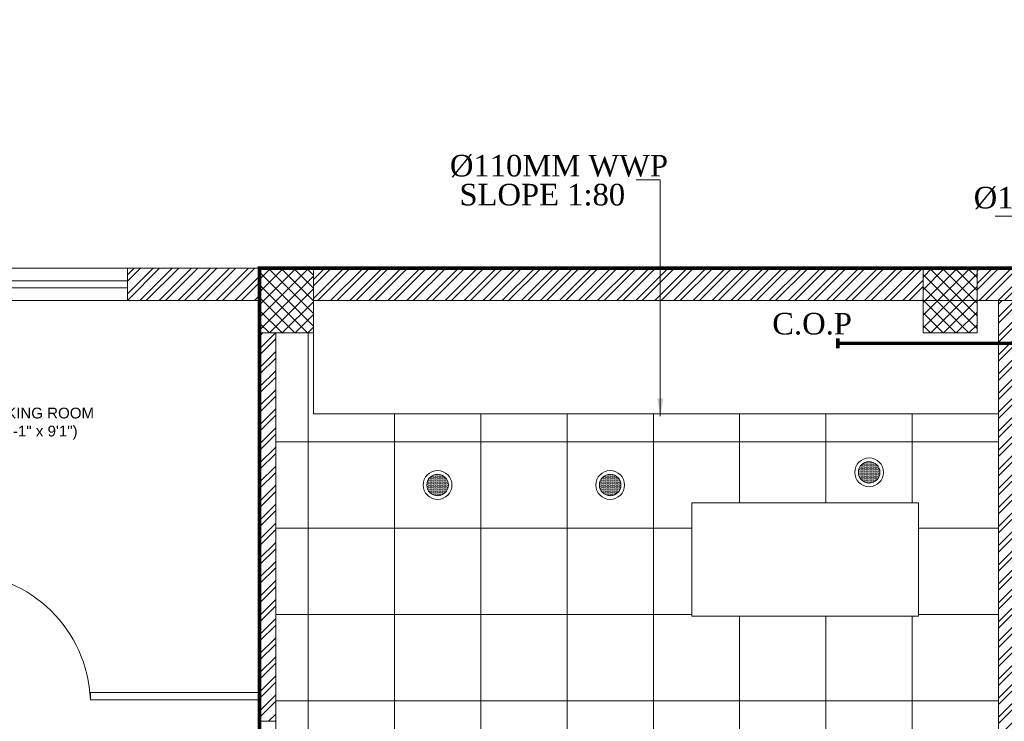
# Model space of a CAD drawing. Header units: inches. Extents: x 105152 to 158499, y 12149 to 30915.
# Tile 293 of 339: x 123472 to 123746, y 29367 to 29562. Entities that reach past the tile are written whole.
import ezdxf

# ---------------------------------------------------------------- set-up
doc = ezdxf.new("R2010")
doc.units = ezdxf.units.IN
doc.header["$MEASUREMENT"] = 0
for name, color, linetype, lineweight in [('FLOOR RAISE', 4, 'Continuous', 5), ('PD_ELEVATION_03', 80, 'Continuous', 25), ('PD_FIXTURE', 21, 'Continuous', 25), ('PP- 75DIA Soil Waste Sewer pipe', 90, 'Continuous', 9), ('PP-SPRINKLER PIPE', 1, 'Continuous', 0), ('PP-TEXT', 7, 'Continuous', 40)]:
    doc.layers.add(name, color=color, linetype=linetype, lineweight=lineweight)
doc.layers.add('PD_025_TEXT', color=61, linetype='Continuous')
doc.layers.add('PD_LIGHTING', color=23, linetype='Continuous')
doc.layers.add('PD_BASE', color=8, linetype='Continuous', transparency=0.5)
doc.styles.add('Arial', font='GOTHIC.TTF')
doc.styles.add('style1', font='arial.ttf', dxfattribs={"height": 500})
doc.styles.add('TIMES NEW ROMAN', font='times.ttf')
doc.dimstyles.new('PP-DIM', dxfattribs={"dimtxt": 4, "dimasz": 1, "dimexe": 1, "dimexo": 1, "dimgap": 0.09, "dimtad": 0, "dimdec": 0, "dimzin": 0, "dimdsep": 46, "dimlunit": 4, "dimtxsty": 'TIMES NEW ROMAN', "dimblk": 'ARCHTICK', "dimcen": 0.09, "dimdle": 1, "dimclrd": 256, "dimclre": 256, "dimclrt": 256, "dimadec": 0, "dimazin": 0, "dimtfac": 1, "dimtdec": 4, "dimtofl": 0, "dimtmove": 1, "dimatfit": 3, "dimfxl": 1, "dimtolj": 1, "dimtzin": 0, "dimlwd": -1, "dimlwe": -1, "dimarcsym": 0})
pattern_1 = [(45, (268611.2745, 47371.9895), (-1.767766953, 1.767766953), []), (135, (268611.2745, 47371.9895), (-1.767766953, -1.767766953), [])]

# ---------------------------------------------------------------- blocks, each defined once
blk = doc.blocks.new('lgithpnelrt4')
at = {"lineweight": 5}
h = blk.add_hatch(dxfattribs=at)
h.set_pattern_fill('DOTS', color=256, scale=5)
h.set_pattern_definition([(0, (-126829, -18216), (0.15625, 0.3125), [0, -0.3125])])
edge = h.paths.add_edge_path()
edge.add_ellipse((0, 0), major_axis=(3, 0), ratio=1, start_angle=0, end_angle=360)
for radius in [4, 3]:
    blk.add_circle((0, 0), radius, dxfattribs=at)
blk = doc.blocks.new('KITCHEN CEILING45')
at = {"layer": 'PD_ELEVATION_03', "lineweight": 5}
blk.add_lwpolyline([(-201, 305.5), (-190.5, 305.5), (-190.5, 314.5), (-21, 314.5), (-21, 305.5), (-6, 305.5), (-6, 314.5), (0, 314.5), (0, 83.2), (-43.25, 83.2), (-43.25, 78.7), (0, 78.7), (0, 0), (-128.5, 0), (-128.5, 77.75), (-128.5, 78.7), (-85.25, 78.7), (-85.25, 83.2), (-128.5, 83.2), (-128.5, 155.5), (-201, 155.5), (-201, 305.5)], dxfattribs=at)
for points in [[(0, 283), (-190.5, 283), (-190.5, 314.5), (0, 314.5)], [(-85.29, 258.23), (-22.3, 258.23), (-22.3, 226.74), (-85.29, 226.74)]]:
    blk.add_lwpolyline(points, close=True, dxfattribs=at)
at = {"layer": 'PD_FIXTURE', "lineweight": 5}
for p, q in [((-192, 155.5), (-192, 305.5)), ((-168, 155.5), (-168, 283)), ((-144, 155.5), (-144, 283)), ((-120, 83.2), (-120, 283)), ((-96, 83.2), (-96, 283)), ((-72, 258.23), (-72, 283)), ((-48, 258.23), (-48, 283)), ((-24, 258.23), (-24, 283)), ((0, 275.2), (-201, 275.2)), ((-85.29, 251.2), (-201, 251.2)), ((0, 251.2), (-22.3, 251.2)), ((-85.29, 227.2), (-201, 227.2)), ((-72, 0), (-72, 226.74)), ((-48, 0), (-48, 226.74)), ((-24, 83.2), (-24, 226.74)), ((0, 227.2), (-22.3, 227.2)), ((0, 203.2), (-201, 203.2)), ((0, 179.2), (-201, 179.2)), ((0, 155.2), (-128.5, 155.2)), ((0, 131.2), (-128.5, 131.2)), ((0, 107.2), (-128.5, 107.2)), ((-43.25, 83.2), (-85.25, 83.2)), ((-120, 78.7), (-120, 0)), ((-96, 78.7), (-96, 0)), ((-24, 78.7), (-24, 0)), ((0, 59.2), (-128.5, 59.2)), ((0, 35.2), (-128.5, 35.2)), ((0, 11.2), (-128.5, 11.2))]:
    blk.add_line(p, q, dxfattribs=at)
at = {"layer": 'PD_LIGHTING'}
for p in [(-36, 266.72), (-156, 263.2), (-108, 263.2), (-156, 191.2), (-84, 167.2), (-36, 167.2), (-84, 119.2), (-36, 119.2), (-84, 47.2), (-36, 47.2)]:
    blk.add_blockref('lgithpnelrt4', p, dxfattribs=at)
blk = doc.blocks.new('glassdoor65')
at = {"lineweight": 5, "ltscale": 25}
h = blk.add_hatch(dxfattribs=at)
h.set_pattern_fill('ANSI31', color=251, scale=9.6, angle=180, style=0)
h.set_pattern_definition([(225, (-60563.519, -11827.7423), (0.848528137, -0.848528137), [])])
edge = h.paths.add_edge_path()
edge.add_arc((0, 0), 35.19, 87.6548, 90, ccw=False)
edge.add_line((1.44, 35.16), (1.44, 0))
edge.add_line((1.44, 0), (0, 0))
edge.add_line((0, 0), (0, 35.19))
at = {"color": 251, "lineweight": 5, "ltscale": 25}
for p, q in [((0, 0), (0, 35.19)), ((1.44, 0), (1.44, 35.16)), ((0, 0), (1.44, 0))]:
    blk.add_line(p, q, dxfattribs=at)
blk.add_arc((-0.59, -1.42), 36.62, 2.2238, 89.0791, dxfattribs=at)
blk = doc.blocks.new('FIRST FLOOR AR PLAN')
at = {"layer": 'PD_BASE', "lineweight": 5}
h = blk.add_hatch(dxfattribs=at)
h.set_pattern_fill('ANSI32', color=256, scale=10)
h.set_pattern_definition([(45, (123173.841, 20768.249), (-2.65165, 2.65165), []), (45, (123175.6088, 20768.249), (-2.65165, 2.65165), [])])
h.paths.add_polyline_path([(123176.99, 20811), (123167.99, 20811), (123167.99, 20729.5), (123176.99, 20729.5)])
h.paths.add_polyline_path([(123538.49, 20663.5), (123368.99, 20663.5), (123368.99, 20654.5), (123538.49, 20654.5)])
h.paths.add_polyline_path([(123722.99, 20663.5), (123553.49, 20663.5), (123553.49, 20654.5), (123722.99, 20654.5)])
h.paths.add_polyline_path([(123176.99, 21527.5), (123167.99, 21527.5), (123167.99, 21446), (123176.99, 21446)])
h.paths.add_polyline_path([(123176.99, 21431), (123167.99, 21431), (123167.99, 21291), (123176.99, 21291)])
h.paths.add_polyline_path([(123176.99, 21276), (123167.99, 21276), (123167.99, 21136), (123176.99, 21136)])
h.paths.add_polyline_path([(123176.99, 21121), (123167.99, 21121), (123167.99, 20981), (123176.99, 20981)])
h.paths.add_polyline_path([(123176.99, 20966), (123167.99, 20966), (123167.99, 20826), (123176.99, 20826)])
h.paths.add_polyline_path([(124268.99, 21602.5), (124102.49, 21602.5), (124102.49, 21593.5), (124268.99, 21593.5)])
h.paths.add_polyline_path([(124087.49, 21602.5), (123922.49, 21602.5), (123922.49, 21593.5), (124087.49, 21593.5)])
h.paths.add_polyline_path([(123907.49, 21602.5), (123737.99, 21602.5), (123737.99, 21593.5), (123907.49, 21593.5)])
h.paths.add_polyline_path([(123722.99, 21602.5), (123553.49, 21602.5), (123553.49, 21593.5), (123722.99, 21593.5)])
h.paths.add_polyline_path([(123353.99, 21602.5), (123242.99, 21602.5), (123242.99, 21593.5), (123353.99, 21593.5)])
h.paths.add_polyline_path([(123227.99, 21602.5), (123167.99, 21602.5), (123167.99, 21542.5), (123176.99, 21542.5), (123176.99, 21593.5), (123227.99, 21593.5)])
h.paths.add_polyline_path([(123176.99, 20714.5), (123167.99, 20714.5), (123167.99, 20654.5), (123227.99, 20654.5), (123227.99, 20663.5), (123176.99, 20663.5)])
h.paths.add_polyline_path([(123353.99, 20663.5), (123242.99, 20663.5), (123242.99, 20654.5), (123353.99, 20654.5)])
h.paths.add_polyline_path([(123762.74, 20663.5), (123737.99, 20663.5), (123737.99, 20654.5), (123762.74, 20654.5)])
h.paths.add_polyline_path([(123907.49, 20663.5), (123882.74, 20663.5), (123882.74, 20654.5), (123907.49, 20654.5)])
h.paths.add_polyline_path([(123944.99, 20663.5), (123922.49, 20663.5), (123922.49, 20654.5), (123944.99, 20654.5)])
h.paths.add_polyline_path([(124087.49, 20663.5), (124064.99, 20663.5), (124064.99, 20654.5), (124087.49, 20654.5)])
h.paths.add_polyline_path([(124124.99, 20663.5), (124102.49, 20663.5), (124102.49, 20654.5), (124124.99, 20654.5)])
h.paths.add_polyline_path([(124268.99, 20663.5), (124244.99, 20663.5), (124244.99, 20654.5), (124268.99, 20654.5)])
h.paths.add_polyline_path([(124283.99, 20672.5), (124274.99, 20672.5)])
h.paths.add_polyline_path([(124283.99, 20811), (124274.99, 20811), (124274.99, 20672.5), (124283.99, 20672.5)])
h.paths.add_polyline_path([(124283.99, 20966), (124274.99, 20966), (124274.99, 20826), (124283.99, 20826)])
h.paths.add_polyline_path([(124283.99, 21276), (124274.99, 21276), (124274.99, 20981), (124283.99, 20981)])
h.paths.add_polyline_path([(124283.99, 21584.5), (124274.99, 21584.5), (124274.99, 21446), (124283.99, 21446)])
h.paths.add_polyline_path([(124265.99, 21443), (124160.99, 21443), (124160.99, 21434), (124265.99, 21434)])
h.paths.add_polyline_path([(124160.99, 21431), (124151.99, 21431), (124151.99, 21353), (124160.99, 21353)])
h.paths.add_polyline_path([(124151.99, 21443), (124079.99, 21443), (124079.99, 21434), (124151.99, 21434)])
h.paths.add_polyline_path([(124079.99, 21431), (124070.99, 21431), (124070.99, 21353), (124079.99, 21353)])
h.paths.add_polyline_path([(124070.99, 21443), (123989.99, 21443), (123989.99, 21341), (124016.99, 21341), (124016.99, 21350), (123998.99, 21350), (123998.99, 21434), (124070.99, 21434)])
h.paths.add_polyline_path([(124070.99, 21350), (124052.99, 21350), (124052.99, 21341), (124070.99, 21341)], flags=17)
h.paths.add_polyline_path([(124097.99, 21350), (124079.99, 21350), (124079.99, 21341), (124097.99, 21341)])
h.paths.add_polyline_path([(124151.99, 21350), (124133.99, 21350), (124133.99, 21341), (124151.99, 21341)])
h.paths.add_polyline_path([(124160.99, 21341), (124151.99, 21341), (124151.99, 21278), (124160.99, 21278)])
h.paths.add_polyline_path([(124283.99, 21292), (124274.99, 21292), (124274.99, 21291), (124283.99, 21291)])
h.paths.add_polyline_path([(124283.99, 21431), (124274.99, 21431), (124274.99, 21412), (124283.99, 21412)])
h.paths.add_polyline_path([(123405.74, 21593.5), (123405.74, 21602.5), (123368.99, 21602.5), (123368.99, 21593.5)])
h.paths.add_polyline_path([(123501.74, 21602.5), (123501.74, 21593.5), (123538.49, 21593.5), (123538.49, 21602.5)])
h = blk.add_hatch(dxfattribs=at)
h.set_pattern_fill('ANSI37', color=256, scale=20)
h.set_pattern_definition(pattern_1)
h.paths.add_polyline_path([(123553.49, 21602.5), (123538.49, 21602.5), (123538.49, 21584.5), (123553.49, 21584.5)])
h = blk.add_hatch(dxfattribs=at)
h.set_pattern_fill('ANSI37', color=256, scale=20)
h.set_pattern_definition(pattern_1)
h.paths.add_polyline_path([(123737.99, 21602.5), (123722.99, 21602.5), (123722.99, 21584.5), (123737.99, 21584.5)])
h = blk.add_hatch(dxfattribs=at)
h.set_pattern_fill('ANSI32', color=256, scale=10)
h.set_pattern_definition([(45, (123733.2206, 21360.1165), (-2.65165, 2.65165), []), (45, (123734.9884, 21360.1165), (-2.65165, 2.65165), [])])
h.paths.add_polyline_path([(123743.99, 21362.2), (123700.74, 21362.2), (123700.74, 21357.7), (123743.99, 21357.7)])
h.paths.add_polyline_path([(123658.74, 21362.2), (123615.49, 21362.2), (123615.49, 21357.7), (123658.74, 21357.7)], flags=17)
h.paths.add_polyline_path([(123743.99, 21279), (123743.99, 21274.5), (123905.99, 21274.5), (123905.99, 21279), (123752.99, 21279), (123752.99, 21368.5), (123812.99, 21368.5), (123812.99, 21344.5), (123817.49, 21344.5), (123817.49, 21368.5), (123896.99, 21368.5), (123896.99, 21340.5), (123901.49, 21340.5), (123901.49, 21499.5), (123905.99, 21499.5), (123905.99, 21504), (123896.99, 21504), (123896.99, 21377.5), (123752.99, 21377.5), (123752.99, 21593.5), (123743.99, 21593.5)])
h.paths.add_polyline_path([(123688.49, 21269.56), (123692.99, 21269.56), (123692.99, 21274.5), (123701.99, 21274.5), (123701.99, 21279), (123615.49, 21279), (123615.49, 21434.5), (123538.49, 21434.5), (123538.49, 21430), (123610.99, 21430), (123610.99, 21279), (123554.99, 21279), (123554.99, 21274.5), (123688.49, 21274.5)])
h = blk.add_hatch(dxfattribs=at)
h.set_pattern_fill('ANSI32', color=256, scale=10)
h.set_pattern_definition([(45, (150297.4604, 39481.8853), (-2.65165043, 2.65165043), []), (45, (150299.228, 39481.8853), (-2.65165043, 2.65165043), [])])
h.paths.add_polyline_path([(123542.99, 21584.5), (123538.49, 21584.5), (123538.49, 21476.5), (123542.99, 21476.5)])
for p, q in [((123501.74, 21602.5), (123405.74, 21602.5)), ((124283.99, 21602.5), (123501.74, 21602.5)), ((123501.74, 21593.5), (123501.74, 21602.5)), ((123405.74, 21599), (123501.74, 21599)), ((123405.74, 21597), (123501.74, 21597)), ((123501.74, 21593.5), (123405.74, 21593.5)), ((123538.49, 21593.5), (123501.74, 21593.5)), ((123722.99, 21593.5), (123553.49, 21593.5)), ((123907.49, 21593.5), (123737.99, 21593.5)), ((123538.49, 21584.5), (123538.49, 21476.5)), ((123542.99, 21584.5), (123542.99, 21476.5)), ((123491.44, 21484.5), (123538.49, 21484.5)), ((123491.44, 21484.5), (123491.44, 21482.5)), ((123491.44, 21482.5), (123538.49, 21482.5)), ((123538.49, 21476.5), (123542.99, 21476.5))]:
    blk.add_line(p, q, dxfattribs=at)
for points in [[(123553.49, 21584.5), (123538.49, 21584.5), (123538.49, 21602.5), (123553.49, 21602.5)], [(123737.99, 21584.5), (123722.99, 21584.5), (123722.99, 21602.5), (123737.99, 21602.5)]]:
    blk.add_lwpolyline(points, close=True, dxfattribs=at)
blk.add_lwpolyline([(123905.99, 21279), (123752.99, 21279), (123752.99, 21368.5), (123812.99, 21368.5), (123812.99, 21344.5), (123817.49, 21344.5), (123817.49, 21368.5), (123896.99, 21368.5), (123896.99, 21340.5), (123901.49, 21340.5), (123901.49, 21499.5), (123905.99, 21499.5), (123905.99, 21504), (123896.99, 21504), (123896.99, 21377.5), (123752.99, 21377.5), (123752.99, 21593.5), (123743.99, 21593.5), (123743.99, 21279), (123743.99, 21279)], dxfattribs=at)
blk.add_blockref('KITCHEN CEILING45', (123743.99, 21279))
at = {"layer": 'PD_BASE', "ltscale": 25}
blk.add_blockref('glassdoor65', (123455.44, 21482.5), dxfattribs=at)
at = {"layer": 'PD_BASE', "insert": (123394.01, 21563.71), "char_height": 3, "width": 162.9076, "attachment_point": 1, "style": 'style1'}
blk.add_mtext('\\pxqc;SMOKING ROOM\\P(11\'-1" x 9\'1")', dxfattribs=at)
blk = doc.blocks.new('zw$4BE2')
at = {"layer": 'FLOOR RAISE', "const_width": 1}
blk.add_lwpolyline([(-745.5, 0), (0, 0), (0, -156.5), (-18, -156.5), (-18, -159.5), (-294, -159.5), (-294, -261.5), (-382.5, -261.5), (-531, -261.5), (-531, -328), (-747, -328), (-747, -310), (-745.5, -310), (-745.5, 0)], dxfattribs=at)
at = {"layer": 'PP- 75DIA Soil Waste Sewer pipe', "ltscale": 0.015, "const_width": 1}
for points in [[(-357.12, -13.82), (-357.12, -20.9), (-584.71, -20.9)], [(-584.71, -19.54), (-584.71, -22.26)]]:
    blk.add_lwpolyline(points, dxfattribs=at)
at = {"layer": 'PP-TEXT', "char_height": 6, "attachment_point": 9, "style": 'Arial', "bg_fill": 2}
for s, insert, width in [('\\pxql;{\\fTimes New Roman|b0|i0|c0|p34;%%C110MM WWP }', (-613.18, 25.26, 0), 79.3915), ('\\pxqr;{\\fTimes New Roman|b0|i0|c0|p34;%%C110MM WWP \\PSLOPE 1:80}', (-486.25, 6.48, 0), 60.5844)]:
    blk.add_mtext(s, dxfattribs=dict(at, insert=insert, width=width))
at = {"layer": 'PP-TEXT', "insert": (-602.94, -18.56), "char_height": 6, "width": 26.6614, "attachment_point": 7, "style": 'Arial'}
blk.add_mtext('{\\fTimes New Roman|b0|i0|c0|p0;C.O.P}', dxfattribs=at)
at = {"layer": 'PP-TEXT', "lineweight": 70, "ltscale": 12}
for points in [[(-634.07, -41.19), (-634.07, 24.56), (-693.08, 24.56)], [(-481.93, -20.9), (-481.93, 14.44), (-540.93, 14.44)]]:
    blk.add_leader(points, dimstyle='PP-DIM', override={"dimtxt": 8.5, "dimasz": 5, "dimtad": 0, "dimdec": 1, "dimcen": 0, "dimtfac": 12, "dimtdec": 1, "dimfxl": 7, "dimfxlon": 1, "dimlwd": 18, "dimarcsym": 1}, dxfattribs=at)
at = {"layer": 'PP-TEXT', "insert": (-643.85, 17.32), "char_height": 6, "width": 48.446, "attachment_point": 9, "style": 'Arial', "bg_fill": 2}
blk.add_mtext('\\pxqr;{\\fTimes New Roman|b0|i0|c0|p34; \\PSLOPE 1:80}', dxfattribs=at)

msp = doc.modelspace()

# ---------------------------------------------------------------- block references
at = {"layer": 'PD_025_TEXT'}
msp.add_blockref('FIRST FLOOR AR PLAN', (0, 7890.65), dxfattribs=at)

# ---------------------------------------------------------------- next in the draw order: block references
msp.add_blockref('zw$4BE2', (124283.99, 29493.15), dxfattribs=at)

# ---------------------------------------------------------------- next in the draw order: linework, layer by layer
at = {"layer": 'PP-SPRINKLER PIPE'}
msp.add_circle((124551.24, 29172.99), 1741.72, dxfattribs=at)

doc.saveas('drawing.dxf')
